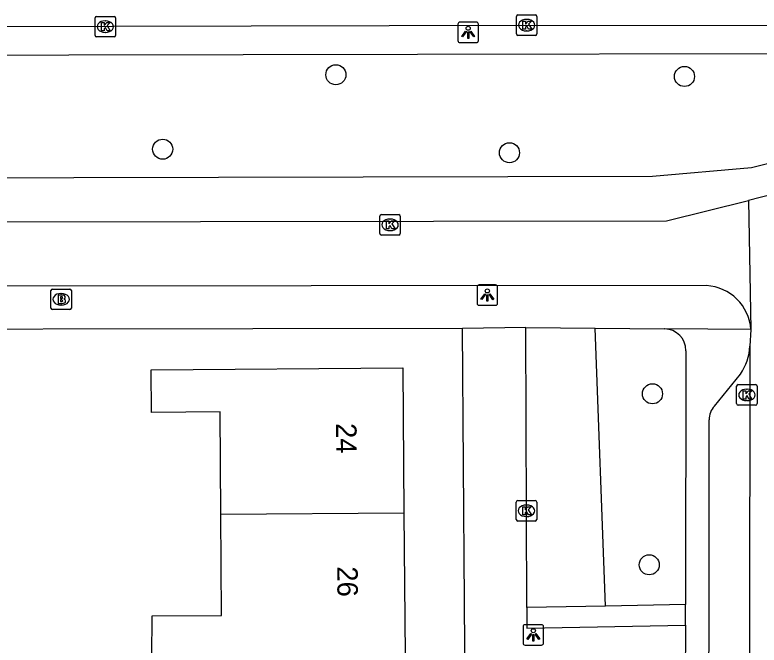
# Model space of a CAD drawing. Extents: x 160732 to 162105, y 387428 to 388479.
# Drawn here: x 161462.61 to 161498.92, y 388310.6 to 388341.33 of the extents above; entities that cross this region are included whole.
import ezdxf

# ---------------------------------------------------------------- set-up
doc = ezdxf.new("R2010")
doc.units = 0
for name, color, linetype in [('IMGEO_Berm_groen', 7, 'Continuous'), ('IMGEO_Boom', 7, 'Continuous'), ('IMGEO_Brandkraan', 7, 'Continuous'), ('IMGEO_Fietspad_open', 7, 'Continuous'), ('IMGEO_Groenvoorziening', 7, 'Continuous'), ('IMGEO_Haag', 7, 'Continuous'), ('IMGEO_Kolk', 7, 'Continuous'), ('IMGEO_Lichtpunt', 7, 'Continuous'), ('IMGEO_Pand', 7, 'Continuous'), ('IMGEO_Pand_nummerreeks', 7, 'Continuous'), ('IMGEO_Rijbaan_lokaal_open', 7, 'Continuous'), ('IMGEO_Rijbaan_regionaal_gesloten', 7, 'Continuous'), ('IMGEO_Voetpad_open', 7, 'Continuous')]:
    doc.layers.add(name, color=color, linetype=linetype)

msp = doc.modelspace()

# ---------------------------------------------------------------- linework, layer by layer
at = {"layer": 'IMGEO_Berm_groen'}
for points in [[(161380.165, 388339.211), (161482.259, 388339.41), (161500.004, 388339.453), (161596.2, 388339.688), (161612.715, 388339.722), (161640.506, 388339.773)], [(161640.499, 388333.816), (161563.368, 388333.631), (161561.001, 388333.746), (161557.876, 388334.283), (161552.917, 388335.504), (161550.902, 388335.709), (161550.47, 388335.808), (161550.296, 388335.895), (161550.124, 388336.034), (161549.753, 388336.49), (161548.751, 388337.196), (161547.34, 388337.688), (161509.076, 388337.556), (161508.048, 388337.145), (161507.175, 388336.422), (161506.755, 388335.957), (161506.424, 388335.73), (161504.681, 388335.53), (161503.088, 388335.005), (161498.557, 388333.868), (161493.714, 388333.456), (161394.907, 388333.226), (161380.519, 388333.305)]]:
    msp.add_lwpolyline(points, dxfattribs=at)
at = {"layer": 'IMGEO_Boom'}
for centre in [(161478.272, 388338.41), (161495.28, 388338.327), (161469.822, 388334.78), (161486.741, 388334.608), (161493.718, 388322.853), (161493.561, 388314.516)]:
    msp.add_circle(centre, 0.489, dxfattribs=at)
at = {"layer": 'IMGEO_Brandkraan'}
for p, q in [((161464.369, 388327.035), (161464.369, 388327.887)), ((161464.444, 388327.961), (161465.296, 388327.961)), ((161464.857, 388327.741), (161464.882, 388327.741)), ((161465.37, 388327.887), (161465.37, 388327.035)), ((161464.88, 388327.181), (161464.855, 388327.181)), ((161465.296, 388326.961), (161464.444, 388326.961))]:
    msp.add_line(p, q, dxfattribs=at)
for points in [[(161464.369, 388327.035), (161464.369, 388327.887)], [(161464.444, 388327.961), (161465.296, 388327.961)], [(161465.37, 388327.887), (161465.37, 388327.035)], [(161464.717, 388327.661), (161464.717, 388327.261), (161464.93, 388327.261)], [(161464.948, 388327.661), (161464.717, 388327.661)], [(161464.896, 388327.58), (161464.842, 388327.58), (161464.842, 388327.504)], [(161464.842, 388327.504), (161464.895, 388327.504)], [(161464.904, 388327.428), (161464.842, 388327.428), (161464.842, 388327.347)], [(161464.842, 388327.347), (161464.904, 388327.347)], [(161465.296, 388326.961), (161464.444, 388326.961)]]:
    msp.add_lwpolyline(points, dxfattribs=at)
for centre, radius, start, end in [((161464.446, 388327.885), 0.0765, 91.552, 178.448), ((161464.446, 388327.885), 0.0765, 91.552, 178.448), ((161465.294, 388327.885), 0.0765, 1.552, 88.448), ((161465.294, 388327.885), 0.0765, 1.552, 88.448), ((161464.897, 388327.542), 0.0379, 267.8285, 90.9355), ((161464.905, 388327.387), 0.0404, 269.8759, 90.5077), ((161464.952, 388327.516), 0.145, 59.4692, 91.5367), ((161464.977, 388327.563), 0.0922, 285.5137, 58.1501), ((161464.982, 388327.371), 0.105, 301.3115, 78.989), ((161464.446, 388327.037), 0.0765, 181.552, 268.448), ((161464.446, 388327.037), 0.0765, 181.552, 268.448), ((161464.936, 388327.512), 0.251, 268.6676, 293.5347), ((161465.294, 388327.037), 0.0765, 271.552, 358.448), ((161465.294, 388327.037), 0.0765, 271.552, 358.448)]:
    msp.add_arc(centre, radius, start, end, dxfattribs=at)
for centre, major_axis, ratio, start_param, end_param in [((161464.856, 388327.461), (-0.387, 0.002), 0.722429, 4.712389, 7.853982), ((161464.881, 388327.461), (-0.39, 0.002), 0.717154, 1.570796, 4.712389)]:
    msp.add_ellipse(centre, major_axis=major_axis, ratio=ratio, start_param=start_param, end_param=end_param, dxfattribs=at)
at = {"layer": 'IMGEO_Fietspad_open'}
for points in [[(161371.614, 388331.233), (161373.367, 388331.118), (161380.67, 388331.128), (161494.405, 388331.285), (161498.41, 388332.285)], [(161496.353, 388328.13), (161380.605, 388328.029), (161369.2, 388327.935)]]:
    msp.add_lwpolyline(points, dxfattribs=at)
msp.add_arc((161496.219, 388325.822), 2.312, 4.2632, 86.668, dxfattribs=at)
at = {"layer": 'IMGEO_Groenvoorziening'}
msp.add_lwpolyline([(161491.423, 388312.5), (161490.92, 388326.05)], dxfattribs=at)
at = {"layer": 'IMGEO_Haag'}
for points in [[(161491.423, 388312.5), (161487.591, 388312.429)], [(161495.328, 388312.573), (161491.423, 388312.5)]]:
    msp.add_lwpolyline(points, dxfattribs=at)
at = {"layer": 'IMGEO_Kolk'}
for p, q in [((161466.522, 388340.33), (161466.522, 388341.182)), ((161466.597, 388341.256), (161467.449, 388341.256)), ((161467.523, 388341.182), (161467.523, 388340.33)), ((161487.08, 388340.402), (161487.08, 388341.254)), ((161487.155, 388341.328), (161488.007, 388341.328)), ((161488.081, 388341.254), (161488.081, 388340.402)), ((161467.01, 388341.036), (161467.035, 388341.036)), ((161487.568, 388341.108), (161487.593, 388341.108)), ((161467.033, 388340.476), (161467.008, 388340.476)), ((161487.591, 388340.548), (161487.566, 388340.548)), ((161467.449, 388340.256), (161466.597, 388340.256)), ((161488.007, 388340.328), (161487.155, 388340.328)), ((161480.415, 388330.666), (161480.415, 388331.518)), ((161480.49, 388331.592), (161481.342, 388331.592)), ((161480.903, 388331.372), (161480.928, 388331.372)), ((161481.416, 388331.518), (161481.416, 388330.666)), ((161480.926, 388330.812), (161480.901, 388330.812)), ((161481.342, 388330.592), (161480.49, 388330.592)), ((161497.826, 388322.373), (161497.826, 388323.225)), ((161497.901, 388323.299), (161498.753, 388323.299)), ((161498.314, 388323.079), (161498.339, 388323.079)), ((161498.827, 388323.225), (161498.827, 388322.373)), ((161498.753, 388322.299), (161497.901, 388322.299)), ((161498.337, 388322.519), (161498.312, 388322.519)), ((161487.07, 388316.723), (161487.07, 388317.575)), ((161487.145, 388317.649), (161487.997, 388317.649)), ((161488.071, 388317.575), (161488.071, 388316.723)), ((161487.558, 388317.429), (161487.583, 388317.429)), ((161487.581, 388316.869), (161487.556, 388316.869)), ((161487.997, 388316.649), (161487.145, 388316.649))]:
    msp.add_line(p, q, dxfattribs=at)
for points in [[(161466.522, 388340.33), (161466.522, 388341.182)], [(161466.597, 388341.256), (161467.449, 388341.256)], [(161467.523, 388341.182), (161467.523, 388340.33)], [(161487.08, 388340.402), (161487.08, 388341.254)], [(161487.155, 388341.328), (161488.007, 388341.328)], [(161488.081, 388341.254), (161488.081, 388340.402)], [(161466.843, 388340.956), (161466.966, 388340.956), (161466.966, 388340.805), (161467.096, 388340.956), (161467.26, 388340.956), (161467.114, 388340.805), (161467.267, 388340.556), (161467.115, 388340.556), (161467.03, 388340.72), (161466.966, 388340.653), (161466.966, 388340.556), (161466.843, 388340.556), (161466.843, 388340.956)], [(161487.401, 388341.028), (161487.524, 388341.028), (161487.524, 388340.877), (161487.654, 388341.028), (161487.818, 388341.028), (161487.672, 388340.877), (161487.825, 388340.628), (161487.673, 388340.628), (161487.588, 388340.792), (161487.524, 388340.725), (161487.524, 388340.628), (161487.401, 388340.628), (161487.401, 388341.028)], [(161467.449, 388340.256), (161466.597, 388340.256)], [(161488.007, 388340.328), (161487.155, 388340.328)], [(161480.415, 388330.666), (161480.415, 388331.518)], [(161480.49, 388331.592), (161481.342, 388331.592)], [(161481.416, 388331.518), (161481.416, 388330.666)], [(161480.736, 388331.292), (161480.859, 388331.292), (161480.859, 388331.141), (161480.989, 388331.292), (161481.153, 388331.292), (161481.007, 388331.141), (161481.16, 388330.892), (161481.008, 388330.892), (161480.923, 388331.056), (161480.859, 388330.989), (161480.859, 388330.892), (161480.736, 388330.892), (161480.736, 388331.292)], [(161481.342, 388330.592), (161480.49, 388330.592)], [(161497.826, 388322.373), (161497.826, 388323.225)], [(161497.901, 388323.299), (161498.753, 388323.299)], [(161498.827, 388323.225), (161498.827, 388322.373)], [(161498.147, 388322.999), (161498.27, 388322.999), (161498.27, 388322.848), (161498.4, 388322.999), (161498.564, 388322.999), (161498.418, 388322.848), (161498.571, 388322.599), (161498.419, 388322.599), (161498.334, 388322.763), (161498.27, 388322.696), (161498.27, 388322.599), (161498.147, 388322.599), (161498.147, 388322.999)], [(161498.753, 388322.299), (161497.901, 388322.299)], [(161487.07, 388316.723), (161487.07, 388317.575)], [(161487.145, 388317.649), (161487.997, 388317.649)], [(161488.071, 388317.575), (161488.071, 388316.723)], [(161487.391, 388317.349), (161487.514, 388317.349), (161487.514, 388317.198), (161487.644, 388317.349), (161487.808, 388317.349), (161487.662, 388317.198), (161487.815, 388316.949), (161487.663, 388316.949), (161487.578, 388317.113), (161487.514, 388317.046), (161487.514, 388316.949), (161487.391, 388316.949), (161487.391, 388317.349)], [(161487.997, 388316.649), (161487.145, 388316.649)]]:
    msp.add_lwpolyline(points, dxfattribs=at)
for centre, start, end in [((161466.599, 388341.18), 91.552, 178.448), ((161466.599, 388341.18), 91.552, 178.448), ((161467.447, 388341.18), 1.552, 88.448), ((161467.447, 388341.18), 1.552, 88.448), ((161487.157, 388341.252), 91.552, 178.448), ((161487.157, 388341.252), 91.552, 178.448), ((161488.005, 388341.252), 1.552, 88.448), ((161488.005, 388341.252), 1.552, 88.448), ((161466.599, 388340.332), 181.552, 268.448), ((161466.599, 388340.332), 181.552, 268.448), ((161467.447, 388340.332), 271.552, 358.448), ((161467.447, 388340.332), 271.552, 358.448), ((161487.157, 388340.404), 181.552, 268.448), ((161487.157, 388340.404), 181.552, 268.448), ((161488.005, 388340.404), 271.552, 358.448), ((161488.005, 388340.404), 271.552, 358.448), ((161480.492, 388331.516), 91.552, 178.448), ((161480.492, 388331.516), 91.552, 178.448), ((161481.34, 388331.516), 1.552, 88.448), ((161481.34, 388331.516), 1.552, 88.448), ((161480.492, 388330.668), 181.552, 268.448), ((161480.492, 388330.668), 181.552, 268.448), ((161481.34, 388330.668), 271.552, 358.448), ((161481.34, 388330.668), 271.552, 358.448), ((161497.903, 388323.223), 91.552, 178.448), ((161497.903, 388323.223), 91.552, 178.448), ((161498.751, 388323.223), 1.552, 88.448), ((161498.751, 388323.223), 1.552, 88.448), ((161497.903, 388322.375), 181.552, 268.448), ((161497.903, 388322.375), 181.552, 268.448), ((161498.751, 388322.375), 271.552, 358.448), ((161498.751, 388322.375), 271.552, 358.448), ((161487.147, 388317.573), 91.552, 178.448), ((161487.147, 388317.573), 91.552, 178.448), ((161487.995, 388317.573), 1.552, 88.448), ((161487.995, 388317.573), 1.552, 88.448), ((161487.147, 388316.725), 181.552, 268.448), ((161487.147, 388316.725), 181.552, 268.448), ((161487.995, 388316.725), 271.552, 358.448), ((161487.995, 388316.725), 271.552, 358.448)]:
    msp.add_arc(centre, 0.0765, start, end, dxfattribs=at)
for centre, major_axis, ratio, start_param, end_param in [((161467.009, 388340.756), (-0.387, 0.002), 0.722429, 4.712389, 7.853982), ((161467.034, 388340.756), (-0.39, 0.002), 0.717154, 1.570796, 4.712389), ((161487.567, 388340.828), (-0.387, 0.002), 0.722429, 4.712389, 7.853982), ((161487.592, 388340.828), (-0.39, 0.002), 0.717154, 1.570796, 4.712389), ((161480.902, 388331.092), (-0.387, 0.002), 0.722429, 4.712389, 7.853982), ((161480.927, 388331.092), (-0.39, 0.002), 0.717154, 1.570796, 4.712389), ((161498.313, 388322.799), (-0.387, 0.002), 0.722429, 4.712389, 7.853982), ((161498.338, 388322.799), (-0.39, 0.002), 0.717154, 1.570796, 4.712389), ((161487.557, 388317.149), (-0.387, 0.002), 0.722429, 4.712389, 7.853982), ((161487.582, 388317.149), (-0.39, 0.002), 0.717154, 1.570796, 4.712389)]:
    msp.add_ellipse(centre, major_axis=major_axis, ratio=ratio, start_param=start_param, end_param=end_param, dxfattribs=at)
at = {"layer": 'IMGEO_Lichtpunt'}
for p, q in [((161484.228, 388340.879), (161484.228, 388340.072)), ((161484.228, 388340.879), (161484.228, 388340.072)), ((161485.13, 388340.974), (161484.322, 388340.974)), ((161485.13, 388340.974), (161484.322, 388340.974)), ((161485.224, 388340.072), (161485.224, 388340.879)), ((161485.224, 388340.072), (161485.224, 388340.879)), ((161484.322, 388339.978), (161485.13, 388339.978)), ((161484.322, 388339.978), (161485.13, 388339.978)), ((161486.065, 388328.165), (161485.257, 388328.165)), ((161486.065, 388328.165), (161485.257, 388328.165)), ((161485.163, 388328.07), (161485.163, 388327.263)), ((161485.163, 388328.07), (161485.163, 388327.263)), ((161486.159, 388327.263), (161486.159, 388328.07)), ((161486.159, 388327.263), (161486.159, 388328.07)), ((161485.257, 388327.169), (161486.065, 388327.169)), ((161485.257, 388327.169), (161486.065, 388327.169)), ((161487.406, 388311.501), (161487.406, 388310.694)), ((161487.406, 388311.501), (161487.406, 388310.694)), ((161488.308, 388311.596), (161487.5, 388311.596)), ((161488.308, 388311.596), (161487.5, 388311.596)), ((161488.402, 388310.694), (161488.402, 388311.501)), ((161488.402, 388310.694), (161488.402, 388311.501)), ((161487.5, 388310.6), (161488.308, 388310.6)), ((161487.5, 388310.6), (161488.308, 388310.6))]:
    msp.add_line(p, q, dxfattribs=at)
for points in [[(161484.602, 388340.543), (161484.641, 388340.515), (161484.453, 388340.253), (161484.415, 388340.28), (161484.602, 388340.543)], [(161484.704, 388340.495), (161484.751, 388340.495), (161484.751, 388340.173), (161484.704, 388340.173), (161484.704, 388340.495)], [(161484.814, 388340.515), (161484.852, 388340.542), (161485.039, 388340.28), (161485, 388340.252), (161484.814, 388340.515)], [(161485.537, 388327.734), (161485.576, 388327.706), (161485.388, 388327.444), (161485.35, 388327.471), (161485.537, 388327.734)], [(161485.639, 388327.686), (161485.686, 388327.686), (161485.686, 388327.364), (161485.639, 388327.364), (161485.639, 388327.686)], [(161485.749, 388327.706), (161485.787, 388327.733), (161485.974, 388327.471), (161485.935, 388327.443), (161485.749, 388327.706)], [(161487.78, 388311.165), (161487.819, 388311.137), (161487.631, 388310.875), (161487.593, 388310.902), (161487.78, 388311.165)], [(161487.882, 388311.117), (161487.929, 388311.117), (161487.929, 388310.795), (161487.882, 388310.795), (161487.882, 388311.117)], [(161487.992, 388311.137), (161488.03, 388311.164), (161488.217, 388310.902), (161488.178, 388310.874), (161487.992, 388311.137)]]:
    msp.add_lwpolyline(points, dxfattribs=at)
for centre in [(161484.727, 388340.677), (161485.662, 388327.868), (161487.905, 388311.299)]:
    msp.add_circle(centre, 0.0994, dxfattribs=at)
for centre, start, end in [((161484.322, 388340.879), 90, 180), ((161484.322, 388340.879), 90, 180), ((161485.13, 388340.879), 0, 90), ((161485.13, 388340.879), 0, 90), ((161484.322, 388340.072), 180, 270), ((161484.322, 388340.072), 180, 270), ((161485.13, 388340.072), 270, 0), ((161485.13, 388340.072), 270, 360), ((161485.257, 388328.07), 90, 180), ((161485.257, 388328.07), 90, 180), ((161486.065, 388328.07), 0, 90), ((161486.065, 388328.07), 0, 90), ((161485.257, 388327.263), 180, 270), ((161485.257, 388327.263), 180, 270), ((161486.065, 388327.263), 270, 0), ((161486.065, 388327.263), 270, 360), ((161487.5, 388311.501), 90, 180), ((161487.5, 388311.501), 90, 180), ((161488.308, 388311.501), 0, 90), ((161488.308, 388311.501), 0, 90), ((161487.5, 388310.694), 180, 270), ((161487.5, 388310.694), 180, 270), ((161488.308, 388310.694), 270, 0), ((161488.308, 388310.694), 270, 360)]:
    msp.add_arc(centre, 0.0946, start, end, dxfattribs=at)
at = {"layer": 'IMGEO_Pand'}
for points in [[(161472.659, 388316.979), (161472.619, 388321.971), (161469.277, 388321.944), (161469.26, 388324.014), (161481.538, 388324.113), (161481.595, 388317.051)], [(161469.292, 388310.007), (161469.313, 388312.022), (161472.699, 388312.049), (161472.659, 388316.979)], [(161472.659, 388316.979), (161481.595, 388317.051)], [(161481.595, 388317.051), (161481.651, 388310.107)]]:
    msp.add_lwpolyline(points, dxfattribs=at)
at = {"layer": 'IMGEO_Rijbaan_lokaal_open'}
for points in [[(161506.237, 388334.199), (161505.827, 388334.181), (161498.41, 388332.285)], [(161498.41, 388332.285), (161498.524, 388325.994)], [(161498.524, 388325.994), (161498.476, 388325.179)], [(161498.476, 388325.179), (161498.438, 388295.804)]]:
    msp.add_lwpolyline(points, dxfattribs=at)
at = {"layer": 'IMGEO_Rijbaan_regionaal_gesloten'}
msp.add_lwpolyline([(161360.969, 388340.517), (161380.012, 388340.564), (161487.581, 388340.828), (161504.085, 388340.81), (161549.597, 388341.023), (161566.129, 388340.965), (161612.645, 388341.048), (161640.503, 388341.159), (161664.102, 388341.252)], dxfattribs=at)
at = {"layer": 'IMGEO_Voetpad_open'}
for points in [[(161484.452, 388326.042), (161443.501, 388325.98)], [(161487.536, 388326.081), (161484.452, 388326.042)], [(161484.702, 388292.722), (161484.452, 388326.042)], [(161487.536, 388326.081), (161490.92, 388326.05)], [(161487.591, 388312.429), (161487.536, 388326.081)], [(161490.92, 388326.05), (161494.304, 388326.019)], [(161498.524, 388325.994), (161494.319, 388326.021), (161494.304, 388326.019)], [(161495.354, 388324.956), (161495.328, 388312.573)], [(161496.75, 388322.256), (161498.008, 388323.818)], [(161496.473, 388298.969), (161496.487, 388321.584)], [(161495.326, 388311.573), (161495.327, 388312.073), (161495.328, 388312.573)], [(161487.591, 388312.429), (161487.593, 388311.928), (161487.594, 388311.758), (161487.595, 388311.428), (161495.326, 388311.573)], [(161495.326, 388311.573), (161495.32, 388308.907)]]:
    msp.add_lwpolyline(points, dxfattribs=at)
for centre, radius, start, end in [((161494.294, 388324.959), 1.06, 359.8437, 89.4513), ((161495.905, 388325.302), 2.574, 324.7915, 357.2559), ((161497.372, 388321.625), 0.886, 134.5978, 182.6545)]:
    msp.add_arc(centre, radius, start, end, dxfattribs=at)

# ---------------------------------------------------------------- texts
at = {"layer": 'IMGEO_Pand_nummerreeks'}
for s, p in [('24', (161478.279, 388321.421)), ('26', (161478.336, 388314.438))]:
    msp.add_text(s, height=1, rotation=270.4622, dxfattribs=at).set_placement(p)

doc.saveas('drawing.dxf')
